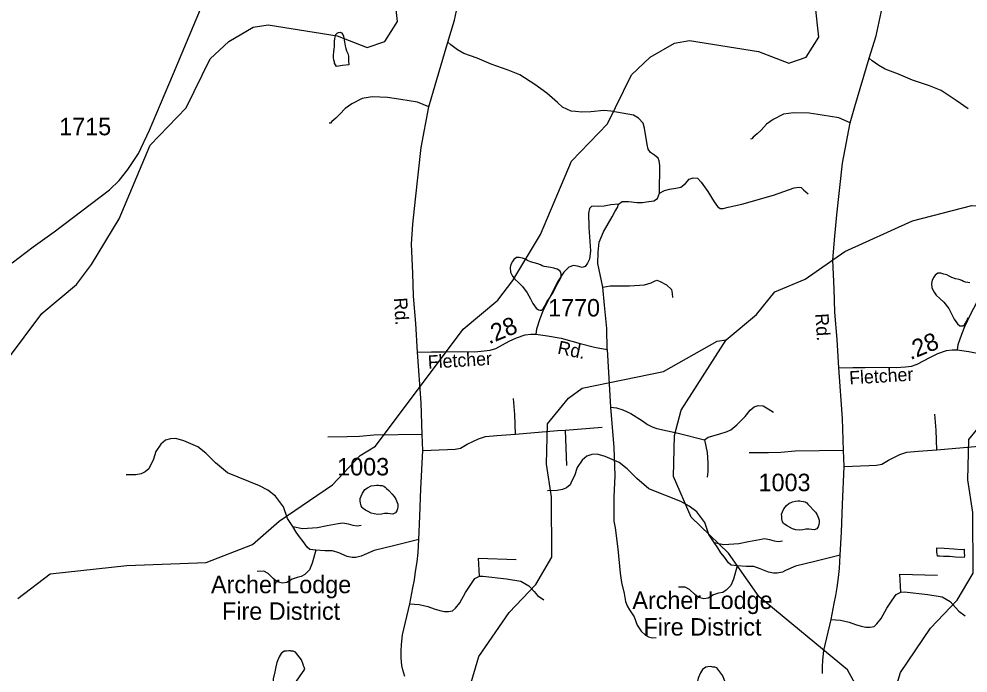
# Model space of a CAD drawing. Extents: x 2169602 to 2449496, y 721995 to 810662.
# Drawn here: x 2419932 to 2426725, y 776836 to 781516 of the extents above; entities that cross this region are included whole.
import ezdxf

# ---------------------------------------------------------------- set-up
doc = ezdxf.new("R2010")
doc.units = 0
doc.layers.add('Default', color=7, linetype='Continuous')

msp = doc.modelspace()

# ---------------------------------------------------------------- linework, layer by layer
at = {"layer": 'Default'}
for p, q in [((2424142.4, 779151.4), (2424165.8, 778738.3)), ((2423842.5, 778574.9), (2424106.5, 778594.6)), ((2423842.5, 778574.9), (2423851.5, 778321.7)), ((2423228.3, 777528.4), (2423221.1, 777657.1)), ((2423221.1, 777657.1), (2423490.5, 777648.1)), ((2426244.2, 777415.6), (2426236.9, 777544.3)), ((2426236.9, 777544.3), (2426506.3, 777535.3))]:
    msp.add_line(p, q, dxfattribs=at)
for points in [[(2419467.5, 778571.4), (2420095.6, 779408.2), (2420344.6, 779616.4), (2420451.6, 779758.5), (2420649.7, 780085.7), (2420871.5, 780612.6), (2421128.7, 780879.6), (2421301.5, 781230.4), (2421434.6, 781355.6), (2421608.5, 781457), (2421716.6, 781474.5), (2422208.7, 781395.5), (2422425.6, 781312.4), (2422550.5, 781355.8), (2422641.5, 781498.3), (2422614.5, 781738.3), (2422531.6, 781821.9), (2422302.6, 782469.5), (2422058.6, 782986.3), (2421998.5, 783194.2), (2421954.6, 783592), (2421878.6, 783865.8)], [(2422784.7, 779131.7), (2422772.1, 779336.4), (2422755.9, 779532.2), (2422750.5, 779697.4), (2422741.6, 779903.9), (2422752.3, 780047.6), (2422770.3, 780227.2), (2422811.6, 780597.2), (2422865.5, 780886.4), (2422899.6, 781003.1), (2423002, 781349.7), (2423050.5, 781507.8), (2423107.9, 781777.2)], [(2425800.5, 779018.8), (2425787.9, 779223.6), (2425771.8, 779419.3), (2425766.4, 779584.6), (2425757.4, 779791.1), (2425768.2, 779934.8), (2425786.1, 780114.4), (2425827.4, 780484.4), (2425881.3, 780773.5), (2425915.4, 780890.3), (2426017.8, 781236.9), (2426066.3, 781394.9), (2426123.8, 781664.4)], [(2419883, 779772.3), (2420033.5, 779885.2), (2420183.2, 779992.9), (2420580.9, 780294), (2420649.3, 780360.7), (2420710.9, 780439.4), (2420787, 780554), (2420865.7, 780719.9), (2420945.2, 780906.4), (2421038.4, 781127), (2421131.7, 781347.7), (2421250.5, 781631.6)], [(2419923.5, 777369.3), (2420155.4, 777545), (2420705.4, 777606), (2421271.5, 777627.1), (2421604.3, 777754.8), (2421794.4, 777921.6), (2422176.4, 778182.8), (2422375.5, 778391.9), (2422483.4, 778458.6), (2423111.4, 779295.4), (2423360.4, 779503.5), (2423467.4, 779645.6), (2423665.5, 779972.9), (2423887.4, 780499.8), (2424144.5, 780766.8), (2424317.4, 781117.6), (2424450.4, 781242.7), (2424624.3, 781344.2), (2424732.4, 781361.6), (2425224.5, 781282.7), (2425441.4, 781199.6), (2425566.3, 781242.9), (2425657.4, 781385.4), (2425630.3, 781625.5)], [(2422248, 781182.2), (2422206.1, 781175.9), (2422191.8, 781199.6), (2422190.2, 781209.6), (2422185.6, 781221.6), (2422183.6, 781239.7), (2422183.6, 781257.6), (2422185.6, 781281.7), (2422189.3, 781301.8), (2422191.6, 781317.6), (2422191.4, 781337.5), (2422191.2, 781353.8), (2422193.2, 781375.8), (2422196.9, 781395.5), (2422200.6, 781405.5), (2422210.9, 781415.7), (2422218.7, 781419.8), (2422230.6, 781422.1), (2422241, 781418.1), (2422250.9, 781406), (2422254.7, 781394.1), (2422256.8, 781378), (2422263.2, 781351.8), (2422267.5, 781324.1), (2422271.4, 781304), (2422277.5, 781288), (2422285.7, 781270.2), (2422291.7, 781250.2), (2422291.9, 781238.4), (2422291.7, 781222.2), (2422291.9, 781208.4), (2422292.1, 781194.2), (2422292.1, 781188.5), (2422248, 781182.2)], [(2424517.8, 780268.5), (2424519.6, 780467.9), (2424514.2, 780502), (2424507, 780520), (2424481.9, 780541.5), (2424451.4, 780561.3), (2424435.2, 780584.6), (2424428, 780617), (2424410.1, 780733.7), (2424399.3, 780771.4), (2424366.9, 780805.5), (2424331, 780827.1), (2424167.6, 780857.6), (2424117.3, 780861.2), (2424025.7, 780852.2), (2423961, 780850.4), (2423916.1, 780854), (2423883.8, 780857.6), (2423822.8, 780884.6), (2423786.8, 780918.7), (2423709.6, 780985.1), (2423625.2, 781046.2), (2423517.4, 781116.2), (2423433, 781150.4), (2423310.9, 781191.7), (2423212.1, 781234.8), (2423116.9, 781268.9), (2423070.2, 781295.8), (2423023.5, 781330), (2423002, 781349.7)], [(2426725.4, 780872.3), (2426641, 780933.4), (2426533.3, 781003.4), (2426448.8, 781037.5), (2426326.7, 781078.8), (2426227.9, 781122), (2426132.7, 781156.1), (2426086.1, 781183), (2426039.4, 781217.1), (2426017.8, 781236.9)], [(2422865.5, 780886.4), (2422784.7, 780920.5), (2422666.1, 780940.2), (2422570.9, 780954.6), (2422459.6, 780958.2), (2422387.7, 780947.4), (2422314.1, 780909.7), (2422267.4, 780875.6), (2422227.9, 780834.3), (2422201, 780807.3), (2422172.2, 780782.2), (2422161.4, 780771.4), (2422152.5, 780769.6)], [(2425881.3, 780773.5), (2425800.5, 780807.7), (2425681.9, 780827.4), (2425586.8, 780841.8), (2425475.4, 780845.4), (2425403.6, 780834.6), (2425329.9, 780796.9), (2425283.2, 780762.8), (2425243.7, 780721.4), (2425216.8, 780694.5), (2425188, 780669.4), (2425177.3, 780658.6), (2425168.3, 780656.8)], [(2425842.2, 779851.7), (2426327.5, 780071.5), (2426751.6, 780181), (2426926.5, 780174.1), (2427589.8, 780086.6), (2427695.6, 780090.5), (2427837.6, 780083.7), (2427905.9, 780062.2), (2427946.8, 780019.3), (2427959.5, 779984.2), (2427994.6, 779945.2), (2428034.2, 779924.7), (2428100.5, 779950), (2428117.1, 779993), (2428129.8, 780033.9), (2428183.4, 780060.3), (2428296.6, 780055.4), (2428752.4, 779986), (2428785.5, 780004.9), (2428826.5, 780177.9), (2428925.5, 780313.7), (2429107.4, 780421.5), (2429312.5, 780515.2)], [(2424517.8, 780268.5), (2424551.9, 780288.3), (2424587.9, 780299.1), (2424634.6, 780306.2), (2424670.5, 780311.6), (2424702.8, 780338.6), (2424729.7, 780369.1), (2424756.7, 780379.9), (2424789, 780376.3), (2424816, 780349.3), (2424862.6, 780281.1), (2424907.5, 780207.5), (2424930.9, 780175.1), (2424950.7, 780159), (2424972.2, 780160.8), (2425008.1, 780169.7), (2425105.1, 780191.3), (2425333.2, 780256), (2425480.5, 780308), (2425514.6, 780311.6), (2425530.8, 780309.8), (2425546.9, 780293.7), (2425581.1, 780264.9)], [(2424223.3, 780191.3), (2424250.2, 780209.3), (2424295.1, 780211.1), (2424356.2, 780202.1), (2424395.7, 780203.9), (2424424.4, 780207.5), (2424476.5, 780214.6), (2424501.6, 780232.6), (2424517.8, 780268.5)], [(2424223.3, 780191.3), (2424169.4, 780185.9), (2424120.9, 780176.9), (2424083.2, 780175.1), (2424047.3, 780176.9), (2424029.3, 780173.3), (2424014.9, 780160.8), (2424007.7, 780126.6), (2424011.3, 780024.3), (2424023.9, 779857.2), (2424016.7, 779798), (2424002.4, 779769.2), (2423984.4, 779745.9), (2423962.8, 779736.9), (2423930.5, 779747.7), (2423901.8, 779751.3), (2423867.7, 779740.5), (2423831.7, 779704.6), (2423792.2, 779643.5), (2423727.6, 779516), (2423682.7, 779426.2), (2423661.1, 779370.5), (2423636, 779296.9), (2423632.4, 779261)], [(2424110.1, 779596.8), (2424076, 779767.4), (2424077.8, 779848.3), (2424085, 779918.3), (2424115.5, 779991.9), (2424178.4, 780099.7), (2424199.9, 780141), (2424216.1, 780168), (2424223.3, 780191.3)], [(2427239.1, 780078.5), (2427185.2, 780073.1), (2427136.7, 780064.1), (2427099, 780062.3), (2427063.1, 780064.1), (2427045.1, 780060.5), (2427030.8, 780047.9), (2427023.6, 780013.8), (2427027.2, 779911.4), (2427039.7, 779744.4), (2427032.6, 779685.1), (2427018.2, 779656.4), (2427000.2, 779633.1), (2426978.7, 779624.1), (2426946.3, 779634.9), (2426917.6, 779638.4), (2426883.5, 779627.7), (2426847.6, 779591.8), (2426808.1, 779530.7), (2426743.4, 779403.2), (2426698.5, 779313.4), (2426676.9, 779257.7), (2426651.8, 779184.1), (2426648.2, 779148.1)], [(2424994.5, 779219.6), (2425210.4, 779402.2), (2425342.4, 779563.5), (2425558.6, 779654.2), (2425842.2, 779851.7)], [(2423677.1, 779750.4), (2423665.4, 779756.6), (2423645.5, 779764.5), (2423619.2, 779770.1), (2423593.4, 779778), (2423572.9, 779788), (2423557.1, 779797.7), (2423536.8, 779803.6), (2423513.2, 779809.6), (2423493.1, 779809.4), (2423473, 779795.4), (2423463.4, 779781), (2423453.4, 779759), (2423447.6, 779737.2), (2423449.9, 779705.2), (2423465.7, 779675.2), (2423482.1, 779653.3), (2423507.9, 779629.5), (2423536.4, 779601.7), (2423570.4, 779556), (2423592.8, 779514.1), (2423610.4, 779480.2), (2423632.8, 779446.3), (2423650.8, 779434.3), (2423662.9, 779432.5), (2423673, 779432.5), (2423683, 779440.8), (2423698.8, 779464.8), (2423710.7, 779492.6), (2423728.5, 779518.7), (2423750.5, 779552.7), (2423772, 779593.3), (2423789.6, 779625), (2423805.6, 779655.1), (2423811.8, 779671.2), (2423813.6, 779687.1), (2423811.2, 779703.3), (2423803.4, 779713), (2423783.3, 779725), (2423761.3, 779732.8), (2423739.4, 779738.9), (2423723, 779740.6), (2423707.2, 779742.6), (2423691.4, 779744.5), (2423677.1, 779750.4)], [(2426692.9, 779637.5), (2426681.2, 779643.8), (2426661.3, 779651.6), (2426635.1, 779657.2), (2426609.2, 779665.2), (2426588.7, 779675.2), (2426572.9, 779684.9), (2426552.6, 779690.8), (2426529.1, 779696.8), (2426509, 779696.6), (2426488.9, 779682.6), (2426479.2, 779668.2), (2426469.2, 779646.2), (2426463.4, 779624.4), (2426465.7, 779592.4), (2426481.5, 779562.4), (2426497.9, 779540.5), (2426523.7, 779516.7), (2426552.2, 779488.8), (2426586.3, 779443.2), (2426608.6, 779401.2), (2426626.3, 779367.3), (2426648.6, 779333.5), (2426666.6, 779321.5), (2426678.7, 779319.7), (2426688.8, 779319.7), (2426698.8, 779328), (2426714.6, 779352), (2426726.5, 779379.7)], [(2424110.1, 779596.8), (2424164, 779607.6), (2424302.3, 779605.8), (2424408.3, 779614.8), (2424456.7, 779627.4), (2424480.1, 779639.9), (2424498.1, 779647.1), (2424521.4, 779638.1), (2424566.3, 779614.8), (2424602.2, 779580.7), (2424607.6, 779551.9), (2424609.4, 779523.2)], [(2426738.8, 779627.8), (2426723, 779629.8), (2426707.2, 779631.7), (2426692.9, 779637.5)], [(2424142.4, 779151.4), (2424140.7, 779302.3), (2424122.7, 779469.3), (2424110.1, 779596.8)], [(2422784.7, 779131.7), (2422885.4, 779134.5), (2422973.5, 779134.5), (2423108.8, 779136.4), (2423195.5, 779135.1), (2423261.6, 779140.3), (2423304.3, 779145.5), (2423344.4, 779158.4), (2423439.6, 779209.6), (2423494, 779234.2), (2423554.8, 779256.2), (2423595, 779261.4), (2423632.4, 779261), (2423715.4, 779249.7), (2423813.1, 779230.9), (2423948.5, 779194), (2424052, 779166.8), (2424142.4, 779151.4)], [(2425302.9, 774300.3), (2424970.5, 774604.8), (2424708.3, 774826.3), (2424654.8, 774879.8), (2424566.9, 774982.9), (2424448.3, 775063.2), (2424268.7, 775212.2), (2423497.4, 775796.1), (2423372.5, 775877.4), (2423171.6, 776078.3), (2423120.5, 776184.3), (2423102.5, 776542.2), (2423224.5, 776953.1), (2423439.6, 777270.1), (2423630.5, 777469.6), (2423745.5, 777664.1), (2423743.5, 778097), (2423708.6, 778330.7), (2423715.6, 778619.2), (2423864.4, 778803.2), (2423963.5, 778873.3), (2424546.4, 778992.6), (2424928.5, 779211.1), (2424994.5, 779219.6)], [(2425861.2, 776857.6), (2425230.5, 777381.1), (2425011.5, 777693.9), (2424743.5, 777952), (2424617.6, 778243.2), (2424623.5, 778535.1), (2424672.5, 778717.7), (2424994.5, 779219.6)], [(2425800.5, 779018.8), (2425901.2, 779021.6), (2425989.3, 779021.6), (2426124.6, 779023.6), (2426211.3, 779022.3), (2426277.4, 779027.5), (2426320.1, 779032.6), (2426360.2, 779045.6), (2426455.4, 779096.7), (2426509.8, 779121.3), (2426570.7, 779143.3), (2426610.8, 779148.5), (2426648.2, 779148.1), (2426731.2, 779136.9), (2426829, 779118.1), (2426964.3, 779081.2), (2427067.9, 779054), (2427158.3, 779038.6)], [(2422693.1, 776811.2), (2422678.9, 776857.5), (2422673.7, 776889.9), (2422667.2, 776944.3), (2422666.6, 776992.8), (2422670.5, 777040.7), (2422676.9, 777109.4), (2422729, 777332), (2422750.7, 777446), (2422762.4, 777503), (2422771.5, 777561.3), (2422781.8, 777632.5), (2422788.9, 777697.9), (2422794.1, 777791.1), (2422802.5, 777957.5), (2422809.7, 778153.6), (2422822.4, 778427.6), (2422817.4, 778542.1), (2422811.6, 778769.3), (2422784.7, 779131.7)], [(2428318.8, 774187.4), (2427986.3, 774492), (2427724.1, 774713.5), (2427670.6, 774767), (2427582.7, 774870.1), (2427464.2, 774950.3), (2427284.5, 775099.3), (2426513.2, 775683.2), (2426388.3, 775764.5), (2426187.4, 775965.5), (2426136.3, 776071.5), (2426118.3, 776429.4), (2426240.3, 776840.2), (2426455.4, 777157.3), (2426646.3, 777356.8), (2426761.3, 777551.3), (2426759.3, 777984.2), (2426724.4, 778217.9), (2426731.4, 778506.4), (2426880.3, 778690.3), (2426979.3, 778760.5), (2427562.3, 778879.8), (2427944.3, 779098.3), (2428010.3, 779106.8)], [(2425683.1, 776831.4), (2425682.4, 776880), (2425686.3, 776927.9), (2425692.8, 776996.5), (2425744.8, 777219.2), (2425766.6, 777333.2), (2425778.2, 777390.2), (2425787.3, 777448.4), (2425797.6, 777519.6), (2425804.8, 777585), (2425809.9, 777678.3), (2425818.4, 777844.6), (2425825.5, 778040.8), (2425838.2, 778314.8), (2425833.3, 778429.3), (2425827.4, 778656.5), (2425800.5, 779018.8)], [(2423485.1, 778546.2), (2423481.5, 778686.2), (2423470.7, 778801.2)], [(2424165.8, 778738.3), (2424208.9, 778732.9), (2424253.8, 778718.6), (2424311.3, 778693.4), (2424393.9, 778641.3), (2424429.8, 778614.4), (2424463.9, 778598.2), (2424498.1, 778585.7), (2424650.7, 778553.3), (2424839.3, 778504.8)], [(2424165.8, 778738.3), (2424190.9, 778449.2), (2424196.3, 778248), (2424189.1, 778097.1), (2424189.1, 777975), (2424190.9, 777922.9), (2424199.9, 777874.4), (2424217.9, 777725.4), (2424235.8, 777549.4), (2424244.8, 777482.9), (2424264.6, 777403.9), (2424273.6, 777348.2), (2424284.3, 777317.7), (2424302.3, 777287.1), (2424334.6, 777236.9), (2424358, 777179.4), (2424384.9, 777136.3), (2424415.4, 777105.7), (2424437, 777095), (2424465.7, 777087.8), (2424492.7, 777089.6)], [(2424839.3, 778504.8), (2424864.4, 778524.6), (2424941.7, 778546.2), (2425000.9, 778564.1), (2425027.9, 778576.7), (2425071, 778612.6), (2425130.3, 778671.9), (2425166.2, 778716.8), (2425194.9, 778740.1), (2425223.6, 778750.9), (2425257.8, 778747.3), (2425295.5, 778727.5), (2425333.2, 778702.4)], [(2426500.9, 778433.3), (2426497.3, 778573.4), (2426486.6, 778688.4)], [(2422817.4, 778542.1), (2422473, 778536.9), (2422369.4, 778527.8), (2422281.4, 778525.3), (2422142.2, 778524.6)], [(2422822.4, 778427.6), (2422998.4, 778434.8), (2423054.1, 778436.6), (2423091.8, 778443.8), (2423140.3, 778472.5), (2423221.1, 778512), (2423271.4, 778528.2), (2423352.2, 778535.4), (2423485.1, 778546.2)], [(2423485.1, 778546.2), (2423786.8, 778571.3), (2423842.5, 778574.9)], [(2421892, 777883.4), (2421854.3, 777940.9), (2421825.6, 778025.3), (2421768.1, 778102.5), (2421714.2, 778143.8), (2421653.2, 778176.2), (2421425.1, 778267.8), (2421338.9, 778339.6), (2421268.8, 778409.7), (2421211.4, 778454.6), (2421112.6, 778497.7), (2421055.1, 778513.8), (2421017.4, 778512), (2420981.5, 778501.3), (2420947.3, 778472.5), (2420911.4, 778420.4), (2420893.5, 778359.4), (2420871.9, 778318.1), (2420861.1, 778296.5), (2420836, 778275), (2420807.2, 778262.4), (2420769.5, 778255.2), (2420699.5, 778253.4)], [(2424839.3, 778504.8), (2424857.3, 778413.2), (2424862.6, 778339.6), (2424862.6, 778275), (2424857.3, 778237.2)], [(2426500.9, 778433.3), (2426802.7, 778458.5), (2426858.3, 778462.1)], [(2424907.9, 777770.6), (2424870.2, 777828.1), (2424841.4, 777912.5), (2424783.9, 777989.7), (2424730.1, 778031), (2424669, 778063.3), (2424440.9, 778154.9), (2424354.7, 778226.8), (2424284.7, 778296.8), (2424227.2, 778341.7), (2424128.4, 778384.8), (2424070.9, 778401), (2424033.2, 778399.2), (2423997.3, 778388.4), (2423963.2, 778359.7), (2423927.2, 778307.6), (2423909.3, 778246.5), (2423887.7, 778205.2), (2423877, 778183.7), (2423851.8, 778162.1), (2423823.1, 778149.6), (2423785.4, 778142.4), (2423715.3, 778140.6)], [(2425833.3, 778429.3), (2425488.8, 778424.1), (2425385.2, 778415), (2425297.2, 778412.4), (2425158, 778411.8)], [(2425838.2, 778314.8), (2426014.2, 778322), (2426069.9, 778323.8), (2426107.6, 778330.9), (2426156.1, 778359.7), (2426236.9, 778399.2), (2426287.2, 778415.4), (2426368, 778422.5), (2426500.9, 778433.3)], [(2422426.7, 778161.9), (2422452.5, 778174.2), (2422474.4, 778178.2), (2422490.4, 778180.2), (2422504.6, 778180.6), (2422514.4, 778178.7), (2422532.3, 778176.8), (2422544.4, 778172.5), (2422554.4, 778166.5), (2422562.6, 778156.8), (2422578.6, 778141), (2422600.5, 778117), (2422616.7, 778099.1), (2422628.6, 778081.1), (2422639.1, 778057.2), (2422643.2, 778043.2), (2422643.2, 778025.3), (2422641.1, 778011.4), (2422637.2, 777995.4), (2422627.2, 777981.1), (2422607.7, 777973.1), (2422589.7, 777975), (2422571.8, 777976.9), (2422547.4, 777976.9), (2422527.8, 777972.6), (2422499.7, 777970.4), (2422475.7, 777974.4), (2422453.7, 777980.2), (2422431.4, 777992.1), (2422413.5, 778002.1), (2422395.5, 778013.7), (2422389.3, 778019.9), (2422381.1, 778031.7), (2422377.2, 778051.7), (2422375.2, 778067.9), (2422374.8, 778085.8), (2422380.9, 778101.9), (2422391, 778123.9), (2422408.6, 778148), (2422426.7, 778161.9)], [(2425442.5, 778049.1), (2425468.3, 778061.4), (2425490.3, 778065.4), (2425506.3, 778067.4), (2425520.4, 778067.7), (2425530.2, 778065.8), (2425548.1, 778063.9), (2425560.2, 778059.7), (2425570.2, 778053.7), (2425578.4, 778043.9), (2425594.4, 778028.1), (2425616.4, 778004.2), (2425632.6, 777986.3), (2425644.5, 777968.3), (2425654.9, 777944.4), (2425659, 777930.4), (2425659, 777912.5), (2425657, 777898.6), (2425653.1, 777882.6), (2425643, 777868.3), (2425623.5, 777860.3), (2425605.5, 777862.2), (2425587.7, 777864.1), (2425563.3, 777864.1), (2425543.6, 777859.8), (2425515.5, 777857.5), (2425491.5, 777861.5), (2425469.6, 777867.3), (2425447.2, 777879.2), (2425429.4, 777889.2), (2425411.3, 777900.9), (2425405.2, 777907.1), (2425397, 777918.9), (2425393.1, 777938.9), (2425391, 777955), (2425390.6, 777972.9), (2425396.8, 777989.1), (2425406.8, 778011.1), (2425424.4, 778035.2), (2425442.5, 778049.1)], [(2421892, 777883.4), (2421962.1, 777869.1), (2422068.1, 777876.2), (2422138.1, 777890.6), (2422217.1, 777905), (2422251.2, 777910.4), (2422289, 777903.2), (2422321.3, 777894.2), (2422351.8, 777888.8), (2422380.6, 777894.2)], [(2422057.3, 777714.6), (2422014.2, 777720), (2421994.4, 777736.2), (2421965.7, 777777.5), (2421940.5, 777809.8), (2421917.2, 777843.9), (2421892, 777883.4)], [(2422794.1, 777791.1), (2422612.2, 777746.9), (2422474, 777712.8), (2422402.1, 777682.3), (2422380.6, 777671.5), (2422342.8, 777662.5), (2422317.7, 777662.5), (2422281.8, 777669.7), (2422222.5, 777694.8), (2422175.8, 777711), (2422121.9, 777711), (2422057.3, 777714.6)], [(2424907.9, 777770.6), (2424977.9, 777756.2), (2425083.9, 777763.4), (2425153.9, 777777.8), (2425232.9, 777792.1), (2425267.1, 777797.5), (2425304.8, 777790.3), (2425337.1, 777781.4), (2425367.6, 777776), (2425396.4, 777781.4)], [(2422057.3, 777714.6), (2422030.3, 777621.2), (2422010.6, 777574.5), (2421978.3, 777540.4), (2421953.1, 777526), (2421922.6, 777520.6), (2421886.7, 777508.1), (2421848.9, 777484.7), (2421818.4, 777479.3), (2421780.7, 777488.3), (2421752, 777513.4), (2421716, 777547.6), (2421683.7, 777563.7), (2421637, 777561.9)], [(2425073.1, 777601.8), (2425030, 777607.2), (2425010.2, 777623.3), (2424981.5, 777664.6), (2424956.4, 777697), (2424933, 777731.1), (2424907.9, 777770.6)], [(2426502.9, 777691.1), (2426502.7, 777695.2), (2426502.7, 777713.1), (2426502.7, 777730.9), (2426554.8, 777729.5), (2426622.6, 777723.7), (2426679, 777720.1), (2426696.9, 777722.3), (2426696.9, 777694.3), (2426698.9, 777676.5), (2426697.5, 777662.2), (2426635.1, 777663.9), (2426591.1, 777669.7), (2426549.4, 777669.5), (2426523.4, 777671), (2426507.2, 777671), (2426502.9, 777691.1)], [(2425809.9, 777678.3), (2425628.1, 777634.1), (2425489.8, 777600), (2425417.9, 777569.4), (2425396.4, 777558.7), (2425358.7, 777549.7), (2425333.5, 777549.7), (2425297.6, 777556.9), (2425238.3, 777582), (2425191.6, 777598.2), (2425137.8, 777598.2), (2425073.1, 777601.8)], [(2425073.1, 777601.8), (2425046.2, 777508.4), (2425026.4, 777461.7), (2424994.1, 777427.6), (2424968.9, 777413.2), (2424938.4, 777407.8), (2424902.5, 777395.2), (2424864.8, 777371.9), (2424834.2, 777366.5), (2424796.5, 777375.5), (2424767.8, 777400.6), (2424731.9, 777434.7), (2424699.5, 777450.9), (2424652.8, 777449.1)], [(2422729, 777332), (2422797.2, 777326.7), (2422858.3, 777312.3), (2422903.2, 777296.1), (2422944.5, 777283.6), (2422976.8, 777276.4), (2423007.4, 777276.4), (2423036.1, 777281.8), (2423055.9, 777299.7), (2423088.2, 777339.2), (2423127.7, 777412.9), (2423165.4, 777470.3), (2423194.2, 777511.6), (2423228.3, 777528.4)], [(2423228.3, 777528.4), (2423251.6, 777529.6), (2423422.2, 777509.9), (2423524.6, 777493.7), (2423582.1, 777459.6), (2423619.8, 777418.3), (2423643.2, 777391.3), (2423688.1, 777359)], [(2425744.8, 777219.2), (2425813.1, 777213.8), (2425874.1, 777199.5), (2425919, 777183.3), (2425960.3, 777170.7), (2425992.7, 777163.5), (2426023.2, 777163.5), (2426051.9, 777168.9), (2426071.7, 777186.9), (2426104, 777226.4), (2426143.5, 777300), (2426181.2, 777357.5), (2426210, 777398.8), (2426244.2, 777415.6)], [(2426244.2, 777415.6), (2426267.5, 777416.8), (2426438.1, 777397), (2426540.4, 777380.9), (2426597.9, 777346.7), (2426635.6, 777305.4), (2426659, 777278.5), (2426703.9, 777246.2)], [(2421978, 776864), (2421954.2, 776929.7), (2421911.4, 776984.8), (2421895.9, 776991.4), (2421881.4, 776991.4), (2421875.5, 776993.5), (2421863.4, 776995.3), (2421847.4, 776993.2), (2421831.4, 776991.2), (2421809.5, 776975.1), (2421793.7, 776951.1), (2421778.1, 776910.9), (2421770.1, 776880.8), (2421763.9, 776844.8), (2421752.2, 776794.7), (2421754.7, 776758.6), (2421768.9, 776728.9), (2421851.5, 776735.9), (2421902.9, 776753), (2421978, 776864)], [(2424993.8, 776751.1), (2424970, 776816.9), (2424927.2, 776871.9), (2424911.7, 776878.6), (2424897.3, 776878.5), (2424891.3, 776880.6), (2424879.2, 776882.5), (2424863.2, 776880.4), (2424847.2, 776878.4), (2424825.3, 776862.2), (2424809.5, 776838.2), (2424793.9, 776798), (2424785.9, 776768), (2424779.8, 776732), (2424768.1, 776681.8), (2424770.5, 776645.8), (2424784.7, 776616.1), (2424867.3, 776623), (2424918.7, 776640.1), (2424993.8, 776751.1)], [(2425944.5, 776503.9), (2425942.4, 776710.5), (2425861.2, 776857.6)]]:
    msp.add_lwpolyline(points, dxfattribs=at)

# ---------------------------------------------------------------- texts
for s, p in [('1715', (2420220.4, 780683.9)), ('1770', (2423719.2, 779387.3)), ('1003', (2422209.9, 778249.9)), ('1003', (2425225.7, 778137.1)), ('Archer Lodge', (2421306.7, 777407.2)), ('Archer Lodge', (2424322.5, 777294.3)), ('Fire District', (2421385.9, 777216.6)), ('Fire District', (2424401.8, 777103.7))]:
    msp.add_text(s, height=125, dxfattribs=at).set_placement(p)
for s, height, rotation, p in [('Rd.', 95, 273.63572, (2422615.6, 779519.5)), ('.28', 125, 22.42768, (2423296.8, 779187.2)), ('Rd.', 95, 273.63572, (2425631.4, 779406.6)), ('Rd.', 95, 348.30343, (2423781.7, 779122.1)), ('.28', 125, 22.42768, (2426312.6, 779074.3)), ('Fletcher', 95, 3.50103, (2422861.3, 779012.9)), ('Fletcher', 95, 3.50103, (2425877.2, 778900.1))]:
    msp.add_text(s, height=height, rotation=rotation, dxfattribs=at).set_placement(p)

doc.saveas('drawing.dxf')
